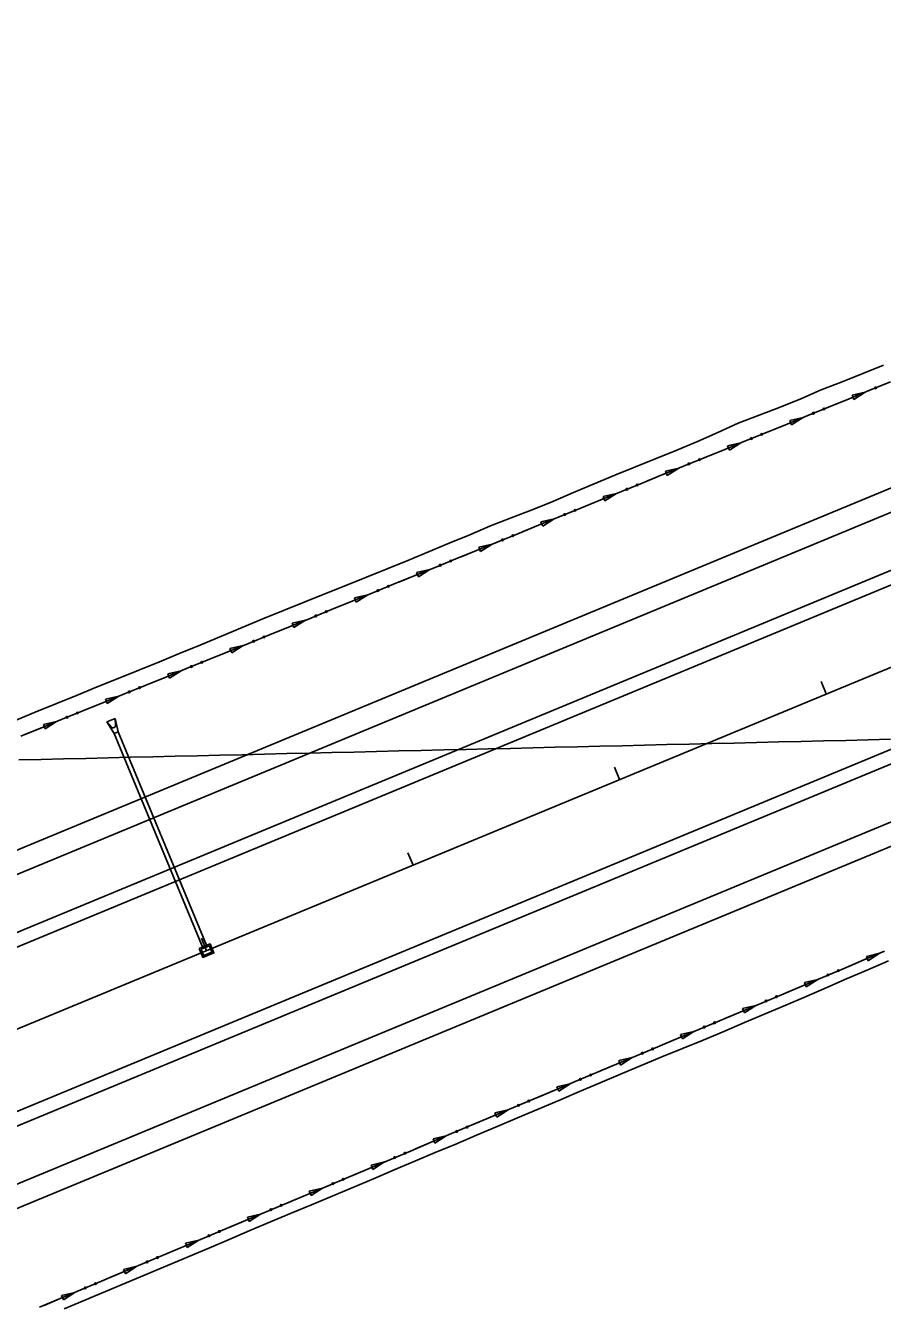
# Model space of a CAD drawing. Extents: x 1611108 to 1749517, y 619561 to 797725.
# Drawn here: x 1722255 to 1722638, y 768235 to 768808 of the extents above; entities that cross this region are included whole.
import ezdxf

# ---------------------------------------------------------------- set-up
doc = ezdxf.new("R2010")
doc.units = 0
for name, color, linetype in [('R_Ditch', 7, 'Continuous'), ('R_Drainage', 7, 'Continuous'), ('R_Horz Alg', 7, 'Continuous'), ('R_Horz Alg Stationing', 7, 'Continuous'), ('R_Proposed Const Limits', 7, 'Continuous'), ('R_Proposed Road', 7, 'Continuous')]:
    doc.layers.add(name, color=color, linetype=linetype)

msp = doc.modelspace()

# ---------------------------------------------------------------- linework, layer by layer
at = {"layer": 'R_Ditch'}
for p, q in [((1722630.26, 768643.64), (1722624.31, 768642.35)), ((1722625.1, 768640.39), (1722630.26, 768643.64)), ((1722624.31, 768642.35), (1722625.1, 768640.39)), ((1722602.44, 768632.31), (1722596.49, 768631.03)), ((1722597.28, 768629.07), (1722602.44, 768632.31)), ((1722596.49, 768631.03), (1722597.28, 768629.07)), ((1722574.62, 768620.98), (1722568.67, 768619.7)), ((1722569.46, 768617.74), (1722574.62, 768620.98)), ((1722568.67, 768619.7), (1722569.46, 768617.74)), ((1722546.8, 768609.65), (1722540.85, 768608.37)), ((1722541.64, 768606.41), (1722546.8, 768609.65)), ((1722540.85, 768608.37), (1722541.64, 768606.41)), ((1722518.98, 768598.32), (1722513.03, 768597.04)), ((1722513.82, 768595.08), (1722518.98, 768598.32)), ((1722513.03, 768597.04), (1722513.82, 768595.08)), ((1722491.16, 768587), (1722485.21, 768585.71)), ((1722486, 768583.75), (1722491.16, 768587)), ((1722485.21, 768585.71), (1722486, 768583.75)), ((1722463.34, 768575.67), (1722457.39, 768574.38)), ((1722458.18, 768572.42), (1722463.34, 768575.67)), ((1722457.39, 768574.38), (1722458.18, 768572.42)), ((1722435.52, 768564.34), (1722429.57, 768563.06)), ((1722430.36, 768561.1), (1722435.52, 768564.34)), ((1722429.57, 768563.06), (1722430.36, 768561.1)), ((1722407.7, 768553.01), (1722401.75, 768551.73)), ((1722402.55, 768549.77), (1722407.7, 768553.01)), ((1722401.75, 768551.73), (1722402.55, 768549.77)), ((1722379.88, 768541.68), (1722373.93, 768540.4)), ((1722374.72, 768538.44), (1722379.88, 768541.68)), ((1722373.93, 768540.4), (1722374.72, 768538.44)), ((1722352.06, 768530.35), (1722346.11, 768529.07)), ((1722346.11, 768529.07), (1722346.9, 768527.11)), ((1722346.9, 768527.11), (1722352.06, 768530.35)), ((1722324.24, 768519.03), (1722318.29, 768517.74)), ((1722318.29, 768517.74), (1722319.08, 768515.78)), ((1722319.08, 768515.78), (1722324.24, 768519.03)), ((1722296.42, 768507.7), (1722290.47, 768506.41)), ((1722290.47, 768506.41), (1722291.26, 768504.45)), ((1722291.26, 768504.45), (1722296.42, 768507.7)), ((1722268.6, 768496.37), (1722262.65, 768495.09)), ((1722262.65, 768495.09), (1722263.45, 768493.13)), ((1722263.45, 768493.13), (1722268.6, 768496.37)), ((1722636.65, 768392.75), (1722630.71, 768391.39)), ((1722631.53, 768389.44), (1722636.65, 768392.75)), ((1722630.71, 768391.39), (1722631.53, 768389.44)), ((1722608.97, 768381.08), (1722603.03, 768379.73)), ((1722603.85, 768377.78), (1722608.97, 768381.08)), ((1722603.03, 768379.73), (1722603.85, 768377.78)), ((1722581.28, 768369.42), (1722575.34, 768368.07)), ((1722576.17, 768366.12), (1722581.28, 768369.42)), ((1722575.34, 768368.07), (1722576.17, 768366.12)), ((1722553.6, 768357.76), (1722547.66, 768356.41)), ((1722548.48, 768354.46), (1722553.6, 768357.76)), ((1722547.66, 768356.41), (1722548.48, 768354.46)), ((1722525.92, 768346.1), (1722519.98, 768344.75)), ((1722520.8, 768342.8), (1722525.92, 768346.1)), ((1722519.98, 768344.75), (1722520.8, 768342.8)), ((1722498.24, 768334.44), (1722492.3, 768333.08)), ((1722492.3, 768333.08), (1722493.12, 768331.13)), ((1722493.12, 768331.13), (1722498.24, 768334.44)), ((1722470.56, 768322.78), (1722464.62, 768321.42)), ((1722464.62, 768321.42), (1722465.44, 768319.47)), ((1722465.44, 768319.47), (1722470.56, 768322.78)), ((1722442.87, 768311.12), (1722436.93, 768309.76)), ((1722436.93, 768309.76), (1722437.76, 768307.81)), ((1722437.76, 768307.81), (1722442.87, 768311.12)), ((1722415.19, 768299.45), (1722409.25, 768298.1)), ((1722409.25, 768298.1), (1722410.07, 768296.15)), ((1722410.07, 768296.15), (1722415.19, 768299.45)), ((1722387.51, 768287.79), (1722381.57, 768286.44)), ((1722381.57, 768286.44), (1722382.39, 768284.49)), ((1722382.39, 768284.49), (1722387.51, 768287.79)), ((1722359.83, 768276.13), (1722353.89, 768274.78)), ((1722353.89, 768274.78), (1722354.71, 768272.83)), ((1722354.71, 768272.83), (1722359.83, 768276.13)), ((1722332.15, 768264.47), (1722326.21, 768263.12)), ((1722326.21, 768263.12), (1722327.03, 768261.17)), ((1722327.03, 768261.17), (1722332.15, 768264.47)), ((1722304.46, 768252.81), (1722298.52, 768251.45)), ((1722298.52, 768251.45), (1722299.35, 768249.5)), ((1722299.35, 768249.5), (1722304.46, 768252.81)), ((1722276.78, 768241.15), (1722270.84, 768239.8)), ((1722270.84, 768239.8), (1722271.66, 768237.85)), ((1722271.66, 768237.85), (1722276.78, 768241.15))]:
    msp.add_line(p, q, dxfattribs=at)
for points in [[(1722641.57, 768648.24), (1722632.31, 768644.47), (1722623.05, 768640.7), (1722613.79, 768636.93), (1722604.52, 768633.16), (1722595.26, 768629.39), (1722586, 768625.61), (1722576.74, 768621.84), (1722567.48, 768618.07), (1722558.22, 768614.3), (1722548.95, 768610.53), (1722539.69, 768606.76), (1722530.43, 768602.98), (1722521.17, 768599.21), (1722511.91, 768595.44), (1722502.65, 768591.67), (1722493.38, 768587.9), (1722484.12, 768584.13), (1722474.86, 768580.36), (1722465.6, 768576.58), (1722456.34, 768572.81), (1722447.07, 768569.04), (1722437.81, 768565.27), (1722428.55, 768561.5), (1722419.29, 768557.73), (1722410.03, 768553.96), (1722400.77, 768550.19), (1722391.5, 768546.41), (1722382.24, 768542.64), (1722372.98, 768538.87), (1722363.72, 768535.1), (1722354.46, 768531.33), (1722345.2, 768527.56), (1722335.93, 768523.79), (1722326.67, 768520.01), (1722317.41, 768516.24), (1722308.15, 768512.47), (1722298.89, 768508.7), (1722289.62, 768504.93), (1722280.36, 768501.16), (1722271.1, 768497.39), (1722261.84, 768493.61), (1722252.58, 768489.84)], [(1722616.37, 768637.98), (1722623.05, 768640.7), (1722630.26, 768643.64)], [(1722616.33, 768637.97), (1722616.37, 768637.98)], [(1722588.55, 768626.65), (1722595.26, 768629.39), (1722602.44, 768632.31)], [(1722588.51, 768626.64), (1722588.55, 768626.65)], [(1722560.73, 768615.32), (1722567.48, 768618.07), (1722574.62, 768620.98)], [(1722560.7, 768615.31), (1722560.73, 768615.32)], [(1722532.91, 768604), (1722539.69, 768606.76), (1722546.8, 768609.65)], [(1722532.88, 768603.98), (1722532.91, 768603.99)], [(1722505.09, 768592.67), (1722511.91, 768595.44), (1722518.98, 768598.32)], [(1722505.06, 768592.65), (1722505.09, 768592.67)], [(1722477.27, 768581.34), (1722484.12, 768584.13), (1722491.16, 768587)], [(1722477.24, 768581.32), (1722477.27, 768581.34)], [(1722449.45, 768570.01), (1722456.34, 768572.81), (1722463.34, 768575.67)], [(1722449.42, 768570), (1722449.45, 768570.01)], [(1722421.63, 768558.68), (1722428.55, 768561.5), (1722435.52, 768564.34)], [(1722421.6, 768558.67), (1722421.63, 768558.68)], [(1722393.81, 768547.35), (1722400.77, 768550.19), (1722407.7, 768553.01)], [(1722393.78, 768547.34), (1722393.81, 768547.35)], [(1722365.99, 768536.02), (1722372.98, 768538.87), (1722379.88, 768541.68)], [(1722365.96, 768536.01), (1722365.99, 768536.02)], [(1722338.17, 768524.7), (1722345.2, 768527.56), (1722352.06, 768530.35)], [(1722338.14, 768524.68), (1722338.17, 768524.7)], [(1722310.35, 768513.37), (1722317.41, 768516.24), (1722324.24, 768519.03)], [(1722310.32, 768513.35), (1722310.35, 768513.37)], [(1722282.53, 768502.04), (1722289.62, 768504.93), (1722296.42, 768507.7)], [(1722282.5, 768502.03), (1722282.53, 768502.04)], [(1722254.71, 768490.71), (1722261.84, 768493.61), (1722268.6, 768496.37)], [(1722251.64, 768479.2), (1722261.64, 768479.43), (1722271.63, 768479.66), (1722281.63, 768479.89), (1722291.63, 768480.13), (1722301.63, 768480.37), (1722311.62, 768480.6), (1722321.62, 768480.84), (1722331.62, 768481.08), (1722341.62, 768481.31), (1722351.61, 768481.55), (1722361.61, 768481.79), (1722371.61, 768482.02), (1722381.61, 768482.26), (1722391.6, 768482.5), (1722401.6, 768482.73), (1722411.6, 768482.97), (1722421.59, 768483.21), (1722431.59, 768483.45), (1722441.59, 768483.68), (1722451.59, 768483.92), (1722461.58, 768484.16), (1722471.58, 768484.39), (1722481.58, 768484.63), (1722491.58, 768484.87), (1722501.57, 768485.1), (1722511.57, 768485.34), (1722521.57, 768485.58), (1722531.57, 768485.82), (1722541.56, 768486.05), (1722551.56, 768486.29), (1722561.56, 768486.53), (1722571.56, 768486.76), (1722581.55, 768487), (1722591.55, 768487.24), (1722601.55, 768487.47), (1722611.54, 768487.71), (1722621.54, 768487.95), (1722631.54, 768488.18), (1722641.54, 768488.42)], [(1722260.94, 768234.48), (1722270.15, 768238.36), (1722279.37, 768242.24), (1722288.59, 768246.12), (1722297.8, 768250), (1722307.02, 768253.89), (1722316.24, 768257.77), (1722325.45, 768261.65), (1722334.67, 768265.53), (1722343.88, 768269.41), (1722353.1, 768273.3), (1722362.31, 768277.18), (1722371.53, 768281.06), (1722380.75, 768284.94), (1722389.96, 768288.83), (1722399.18, 768292.71), (1722408.39, 768296.59), (1722417.61, 768300.47), (1722426.82, 768304.35), (1722436.04, 768308.24), (1722445.26, 768312.12), (1722454.47, 768316), (1722463.69, 768319.88), (1722472.9, 768323.77), (1722482.12, 768327.65), (1722491.34, 768331.53), (1722500.55, 768335.41), (1722509.77, 768339.3), (1722518.98, 768343.18), (1722528.2, 768347.06), (1722537.42, 768350.94), (1722546.63, 768354.82), (1722555.85, 768358.71), (1722565.06, 768362.59), (1722574.28, 768366.47), (1722583.49, 768370.35), (1722592.71, 768374.23), (1722601.93, 768378.12), (1722611.14, 768382), (1722620.36, 768385.88), (1722629.57, 768389.76), (1722638.79, 768393.65)], [(1722622.83, 768386.92), (1722629.57, 768389.76), (1722636.65, 768392.75)], [(1722622.79, 768386.91), (1722622.82, 768386.92)], [(1722595.14, 768375.26), (1722601.93, 768378.12), (1722608.97, 768381.08)], [(1722595.11, 768375.25), (1722595.14, 768375.26)], [(1722567.46, 768363.6), (1722574.28, 768366.47), (1722581.28, 768369.42)], [(1722567.43, 768363.58), (1722567.46, 768363.6)], [(1722539.78, 768351.94), (1722546.63, 768354.82), (1722553.6, 768357.76)], [(1722539.74, 768351.92), (1722539.78, 768351.94)], [(1722512.1, 768340.28), (1722518.98, 768343.18), (1722525.92, 768346.1)], [(1722512.06, 768340.26), (1722512.1, 768340.28)], [(1722484.42, 768328.61), (1722491.34, 768331.53), (1722498.24, 768334.44)], [(1722484.38, 768328.6), (1722484.41, 768328.61)], [(1722456.73, 768316.95), (1722463.69, 768319.88), (1722470.56, 768322.78)], [(1722456.7, 768316.94), (1722456.73, 768316.95)], [(1722429.05, 768305.29), (1722436.04, 768308.24), (1722442.87, 768311.12)], [(1722429.02, 768305.28), (1722429.05, 768305.29)], [(1722401.37, 768293.63), (1722408.39, 768296.59), (1722415.19, 768299.45)], [(1722401.33, 768293.62), (1722401.37, 768293.63)], [(1722373.69, 768281.97), (1722380.75, 768284.94), (1722387.51, 768287.79)], [(1722373.65, 768281.95), (1722373.69, 768281.97)], [(1722346, 768270.31), (1722353.1, 768273.3), (1722359.83, 768276.13)], [(1722345.97, 768270.29), (1722346, 768270.31)], [(1722318.32, 768258.65), (1722325.45, 768261.65), (1722332.15, 768264.47)], [(1722318.29, 768258.63), (1722318.32, 768258.65)], [(1722290.64, 768246.99), (1722297.8, 768250), (1722304.46, 768252.81)], [(1722290.61, 768246.97), (1722290.64, 768246.99)], [(1722262.96, 768235.33), (1722270.15, 768238.36), (1722276.78, 768241.15)]]:
    msp.add_lwpolyline(points, dxfattribs=at)
for centre in [(1722634.89, 768645.56), (1722607.07, 768634.23), (1722611.71, 768636.12), (1722579.25, 768622.9), (1722583.89, 768624.79), (1722551.43, 768611.57), (1722556.07, 768613.46), (1722523.61, 768600.25), (1722528.25, 768602.13), (1722495.79, 768588.92), (1722500.43, 768590.81), (1722467.97, 768577.59), (1722472.61, 768579.48), (1722440.15, 768566.26), (1722444.79, 768568.15), (1722412.33, 768554.93), (1722416.97, 768556.82), (1722384.51, 768543.6), (1722389.15, 768545.49), (1722356.69, 768532.27), (1722361.33, 768534.16), (1722328.87, 768520.95), (1722333.51, 768522.84), (1722305.69, 768511.51), (1722301.05, 768509.62), (1722277.87, 768500.18), (1722273.23, 768498.29), (1722613.57, 768383.06), (1722618.18, 768385.01), (1722585.88, 768371.4), (1722590.5, 768373.34), (1722558.2, 768359.74), (1722562.82, 768361.68), (1722530.52, 768348.08), (1722535.14, 768350.02), (1722502.84, 768336.42), (1722507.45, 768338.36), (1722475.16, 768324.75), (1722479.77, 768326.7), (1722447.47, 768313.09), (1722452.09, 768315.04), (1722419.79, 768301.43), (1722424.41, 768303.38), (1722392.11, 768289.77), (1722396.73, 768291.71), (1722364.43, 768278.11), (1722369.04, 768280.05), (1722336.75, 768266.45), (1722341.36, 768268.39), (1722309.06, 768254.79), (1722313.68, 768256.73), (1722281.38, 768243.12), (1722286, 768245.07)]:
    msp.add_circle(centre, 0.375, dxfattribs=at)
at = {"layer": 'R_Drainage'}
for p, q in [((1722294.74, 768497.79), (1722291.05, 768496.26)), ((1722294.32, 768490.99), (1722291.05, 768496.26)), ((1722291.05, 768496.26), (1722292.94, 768494.02)), ((1722296.16, 768491.76), (1722294.74, 768497.79)), ((1722294.74, 768497.79), (1722294.99, 768494.87)), ((1722296.16, 768491.76), (1722294.32, 768490.99)), ((1722334.11, 768394.91), (1722294.32, 768490.99)), ((1722335.96, 768395.67), (1722296.16, 768491.76))]:
    msp.add_line(p, q, dxfattribs=at)
for points in [[(1722332.32, 768394.89), (1722333.98, 768390.88), (1722338.9, 768392.92), (1722337.25, 768396.93)], [(1722333.19, 768394.53), (1722334.34, 768391.75), (1722338.03, 768393.28), (1722336.89, 768396.06)]]:
    msp.add_lwpolyline(points, close=True, dxfattribs=at)
msp.add_arc((1722293.83, 768494.76), 1.17, 220.0299, 4.9701, dxfattribs=at)
at = {"layer": 'R_Horz Alg'}
msp.add_line((1715964.86, 765755.05), (1723860.62, 769025.58), dxfattribs=at)
at = {"layer": 'R_Horz Alg Stationing'}
for points in [[(1722610.48, 768514.25), (1722612.78, 768508.71)], [(1722518.09, 768475.99), (1722520.39, 768470.44)], [(1722425.7, 768437.72), (1722428, 768432.17)], [(1722333.32, 768399.45), (1722335.61, 768393.91)]]:
    msp.add_lwpolyline(points, dxfattribs=at)
at = {"layer": 'R_Proposed Const Limits'}
for points in [[(1722638.46, 768655.75), (1722629.19, 768652.01), (1722619.91, 768648.27), (1722610.57, 768644.68), (1722601.41, 768640.68), (1722592.16, 768636.88), (1722582.81, 768633.31), (1722573.46, 768629.75), (1722564.35, 768625.63), (1722555.21, 768621.56), (1722545.97, 768617.73), (1722536.7, 768613.97), (1722527.42, 768610.25), (1722518.17, 768606.46), (1722508.92, 768602.67), (1722499.7, 768598.78), (1722490.52, 768594.8), (1722481.27, 768591.01), (1722471.93, 768587.43), (1722462.59, 768583.85), (1722453.43, 768579.82), (1722444.17, 768576.05), (1722434.93, 768572.24), (1722425.68, 768568.44), (1722416.43, 768564.63), (1722407.16, 768560.89), (1722397.87, 768557.18), (1722388.58, 768553.47), (1722379.3, 768549.76), (1722370.01, 768546.05), (1722360.76, 768542.25), (1722351.52, 768538.41), (1722342.29, 768534.57), (1722333.05, 768530.73), (1722323.82, 768526.89), (1722314.57, 768523.1), (1722305.3, 768519.34), (1722296.04, 768515.58), (1722286.77, 768511.82), (1722277.5, 768508.06), (1722268.25, 768504.28), (1722258.99, 768500.49), (1722249.74, 768496.69)], [(1722272.02, 768233.85), (1722281.25, 768237.72), (1722290.47, 768241.57), (1722299.7, 768245.43), (1722308.93, 768249.28), (1722318.15, 768253.14), (1722327.38, 768257), (1722336.59, 768260.9), (1722345.78, 768264.83), (1722354.98, 768268.75), (1722364.2, 768272.63), (1722373.42, 768276.5), (1722382.64, 768280.36), (1722391.88, 768284.2), (1722401.09, 768288.08), (1722410.3, 768291.99), (1722419.5, 768295.9), (1722428.72, 768299.79), (1722437.95, 768303.64), (1722447.17, 768307.49), (1722456.38, 768311.4), (1722465.57, 768315.34), (1722474.77, 768319.26), (1722483.99, 768323.12), (1722493.22, 768326.99), (1722502.41, 768330.92), (1722511.61, 768334.85), (1722520.82, 768338.74), (1722530.05, 768342.59), (1722539.29, 768346.4), (1722548.55, 768350.19), (1722557.8, 768353.98), (1722567.04, 768357.81), (1722576.24, 768361.74), (1722585.44, 768365.66), (1722594.64, 768369.58), (1722603.83, 768373.51), (1722613.04, 768377.41), (1722622.2, 768381.43), (1722631.39, 768385.38), (1722640.58, 768389.31)]]:
    msp.add_lwpolyline(points, dxfattribs=at)
at = {"layer": 'R_Proposed Road'}
for p, q in [((1715936.54, 765823.42), (1723832.3, 769093.95)), ((1715940.37, 765814.18), (1723836.12, 769084.71)), ((1715949.55, 765792.01), (1723845.31, 769062.54)), ((1715951.85, 765786.47), (1723847.6, 769056.99)), ((1715977.87, 765723.64), (1723873.63, 768994.17)), ((1715980.17, 765718.1), (1723875.92, 768988.63)), ((1715989.35, 765695.93), (1723885.11, 768966.45)), ((1715993.18, 765686.69), (1723888.93, 768957.22))]:
    msp.add_line(p, q, dxfattribs=at)

doc.saveas('drawing.dxf')
